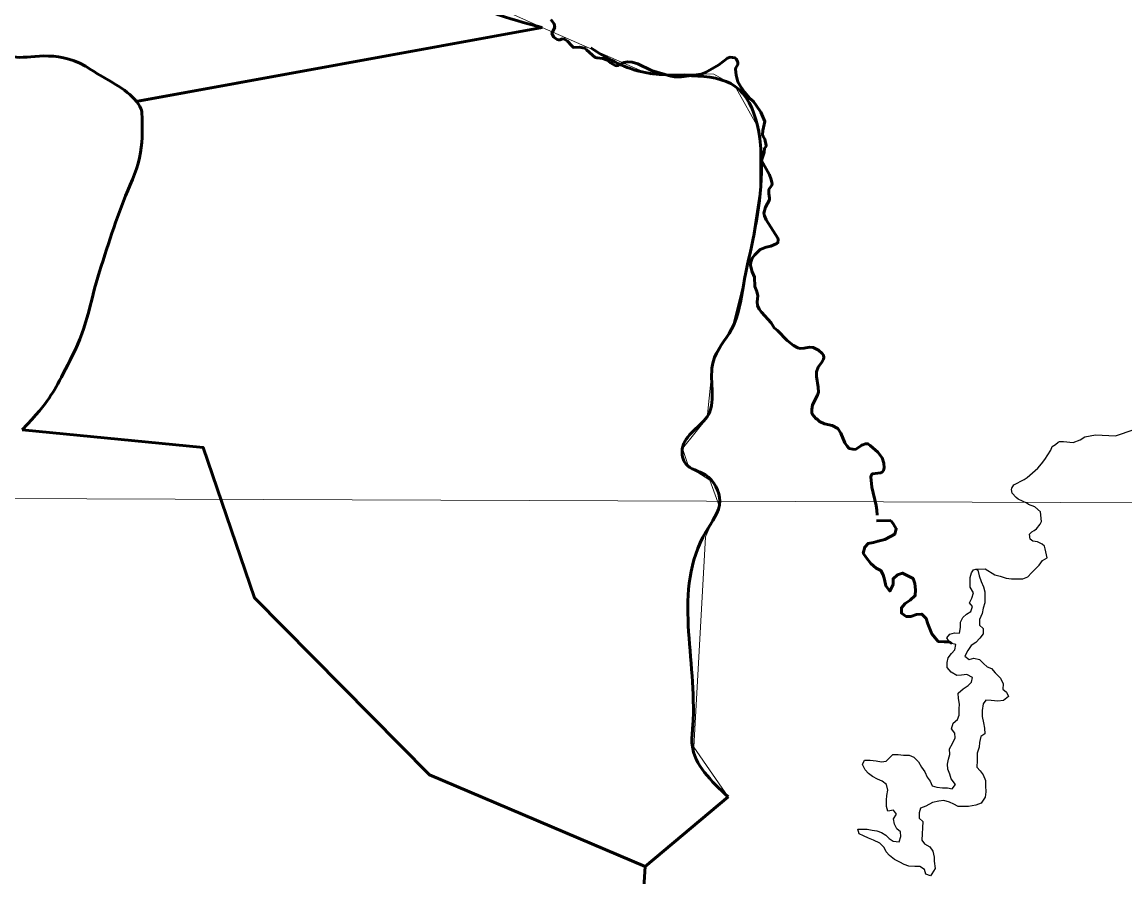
# Model space of a CAD drawing. Extents: x 553962 to 842807, y 8883888 to 9032388.
# Drawn here: x 816984 to 818165, y 9015774 to 9016689 of the extents above; entities that cross this region are included whole.
import ezdxf

# ---------------------------------------------------------------- set-up
doc = ezdxf.new("R2010")
doc.units = 0
doc.header["$LTSCALE"] = 20
for name, color, linetype, lineweight in [('1', 7, 'Continuous', 13), ('24', 7, 'Continuous', 25), ('27', 7, 'Continuous', 13), ('29', 7, 'Continuous', 53), ('35', 7, 'Continuous', 13)]:
    doc.layers.add(name, color=color, linetype=linetype, lineweight=lineweight)

msp = doc.modelspace()

# ---------------------------------------------------------------- linework, layer by layer
at = {"layer": '1'}
msp.add_line((798309.18, 9016246.41), (835077.85, 9016113.99), dxfattribs=at)
at = {"layer": '24', "lineweight": 53}
for p, q in [((817898.74, 9016155.35), (817913.79, 9016155.84)), ((817913.79, 9016155.84), (817898.74, 9016155.35))]:
    msp.add_line(p, q, dxfattribs=at)
for points in [[(817549.95, 9016692.16), (817553.49, 9016687.22), (817554.21, 9016683.52), (817551.6, 9016678.21), (817551.27, 9016676.86), (817553.4, 9016673.28), (817556.83, 9016670.53), (817558.28, 9016670.15), (817560.1, 9016670.33), (817562.14, 9016671.24), (817564.54, 9016671.06), (817567.91, 9016668.85), (817572.03, 9016664.04), (817574.26, 9016662.15), (817580.64, 9016662.28), (817586.15, 9016661.51), (817587.78, 9016660.58)], [(817587.78, 9016660.58), (817588.34, 9016659.7), (817597.62, 9016651.49), (817599.49, 9016650.98), (817605.42, 9016650.43), (817610.2, 9016648.57), (817613.78, 9016645.61), (817619.55, 9016642.59), (817622.1, 9016642.77), (817626.41, 9016645.33), (817628.12, 9016645.96), (817632.14, 9016646.57), (817637.26, 9016646.34), (817643.13, 9016644.72), (817657.75, 9016637.46), (817678.51, 9016631.36), (817682.5, 9016630.82), (817689.48, 9016630.74), (817706.06, 9016632.75), (817710.81, 9016633.69), (817715.58, 9016635.14), (817729.91, 9016643.67), (817739.02, 9016650.76), (817742.08, 9016651.63), (817747.04, 9016651.08), (817748.28, 9016649.97), (817750.1, 9016646.49), (817750.05, 9016643.74), (817748.17, 9016640.4), (817747.83, 9016638.86), (817748.3, 9016632.53), (817750.35, 9016625.46), (817753.38, 9016619.86), (817757.57, 9016613.83), (817762.82, 9016607.88), (817767, 9016604.26), (817774.18, 9016593.94)], [(817774.18, 9016593.94), (817774.69, 9016593.01), (817779.2, 9016582.77), (817776.98, 9016573.07), (817776.62, 9016568.75), (817777.17, 9016566.96), (817778.92, 9016563.92), (817780.7, 9016557.35), (817780.5, 9016556.5), (817778.7, 9016553.86), (817778.32, 9016549.75), (817775.7, 9016541.16), (817784.11, 9016525.87), (817786.02, 9016520.77), (817786.93, 9016516.08), (817786.5, 9016514.78), (817783.4, 9016509.96), (817783.36, 9016505.89), (817784.13, 9016500.83), (817783.96, 9016499.05), (817779.64, 9016491.07), (817778.12, 9016484.79), (817778.7, 9016482.04), (817780.47, 9016477.74), (817793.01, 9016457.95), (817793.53, 9016456.59), (817793.09, 9016453.18), (817791.91, 9016452.15), (817785.51, 9016449.51), (817780.55, 9016448.45), (817774.14, 9016445.9), (817768.28, 9016440.26), (817765.69, 9016436.65), (817764.01, 9016432.16), (817763.68, 9016428.73), (817765.59, 9016422.09), (817768.16, 9016416.22), (817768.54, 9016406.42), (817770.41, 9016400.93), (817771.54, 9016396.16), (817770.98, 9016390.03), (817771.33, 9016385.78), (817773.15, 9016382.2), (817775.63, 9016378.75), (817785.71, 9016367.5), (817789.12, 9016362.1), (817792.62, 9016359.31), (817802.93, 9016348.33), (817809.92, 9016343.07), (817814.25, 9016340.75), (817816.98, 9016340.01), (817821.02, 9016340.28), (817826.8, 9016341.33), (817830.81, 9016341.18), (817836.5, 9016338.1), (817840.49, 9016334.54), (817841.87, 9016332.8), (817842.29, 9016330.47), (817841.8, 9016328.54), (817840.19, 9016325.23), (817836.14, 9016319.93), (817834.25, 9016315), (817834.39, 9016309.94), (817836.21, 9016298.66), (817836.51, 9016293.25)], [(817836.51, 9016293.25), (817835.59, 9016289.99), (817830.27, 9016279.51), (817829.44, 9016274.82), (817829.51, 9016271.23), (817830.13, 9016269.35), (817833.67, 9016264.98), (817835.01, 9016264.29), (817837.69, 9016261.89), (817842.91, 9016259.2), (817851.18, 9016257.57), (817857.28, 9016254.2), (817860.35, 9016249.51), (817864.7, 9016239.17), (817867.09, 9016235.37), (817869.44, 9016233.03), (817873.42, 9016232.07), (817876.04, 9016232.03)], [(817876.04, 9016232.03), (817882.86, 9016236.58), (817882.86, 9016236.58), (817886.97, 9016237.98), (817889.52, 9016237.98), (817891.95, 9016236.28), (817899.9, 9016228.93), (817904.66, 9016222.87), (817906.42, 9016217.23), (817906.74, 9016212.09), (817905.96, 9016209.48), (817904.52, 9016207.61), (817902.99, 9016206.72), (817894.46, 9016205.82), (817893.36, 9016204.66), (817892.59, 9016202.65), (817893.59, 9016191.39), (817898.21, 9016172.09), (817899.08, 9016166.99), (817899.34, 9016161.52)], [(817979.17, 9016024.23), (817976.43, 9016025.95), (817971.34, 9016025.98), (817964.74, 9016026.53), (817961.2, 9016030.63), (817957.67, 9016034.73), (817955.67, 9016039.83), (817953.68, 9016045.45), (817951.68, 9016051.06), (817947.14, 9016055.68), (817941.54, 9016055.2), (817935.42, 9016053.2), (817930.34, 9016053.23), (817925.28, 9016056.83), (817925.31, 9016062.43), (817929.41, 9016066.99), (817934.52, 9016070.52), (817940.15, 9016075.58), (817940.2, 9016081.69), (817939.73, 9016088.32), (817937.74, 9016093.93), (817926.59, 9016099.61), (817920.98, 9016097.6), (817916.37, 9016093.56), (817916.33, 9016087.45), (817912.72, 9016080.34), (817908.69, 9016085.96), (817907.21, 9016092.6), (817905.72, 9016097.7), (817903.21, 9016102.3), (817898.14, 9016104.88), (817892.58, 9016110), (817887.54, 9016116.15), (817884.52, 9016120.75), (817886.09, 9016127.36), (817889.68, 9016131.41), (817895.28, 9016132.4), (817900.38, 9016133.9), (817907.51, 9016135.38), (817913.63, 9016138.9), (817918.23, 9016141.42), (817919.79, 9016147.02), (817916.78, 9016152.13), (817913.79, 9016155.84)]]:
    msp.add_lwpolyline(points, dxfattribs=at)
at = {"layer": '24'}
for points in [[(817549.95, 9016692.16), (817553.49, 9016687.22), (817554.21, 9016683.52), (817551.6, 9016678.21), (817551.27, 9016676.86), (817553.4, 9016673.28), (817556.83, 9016670.53), (817558.28, 9016670.15), (817560.1, 9016670.33), (817562.14, 9016671.24), (817564.54, 9016671.06), (817567.91, 9016668.85), (817572.03, 9016664.04), (817574.26, 9016662.15), (817580.64, 9016662.28), (817586.15, 9016661.51), (817587.78, 9016660.58)], [(817587.78, 9016660.58), (817588.34, 9016659.7), (817597.62, 9016651.49), (817599.49, 9016650.98), (817605.42, 9016650.43), (817610.2, 9016648.57), (817613.78, 9016645.61), (817619.55, 9016642.59), (817622.1, 9016642.77), (817626.41, 9016645.33), (817628.12, 9016645.96), (817632.14, 9016646.57), (817637.26, 9016646.34), (817643.13, 9016644.72), (817657.75, 9016637.46), (817678.51, 9016631.36), (817682.5, 9016630.82), (817689.48, 9016630.74), (817706.06, 9016632.75), (817710.81, 9016633.69), (817715.58, 9016635.14), (817729.91, 9016643.67), (817739.02, 9016650.76), (817742.08, 9016651.63), (817747.04, 9016651.08), (817748.28, 9016649.97), (817750.1, 9016646.49), (817750.05, 9016643.74), (817748.17, 9016640.4), (817747.83, 9016638.86), (817748.3, 9016632.53), (817750.35, 9016625.46), (817753.38, 9016619.86), (817757.57, 9016613.83), (817762.82, 9016607.88), (817767, 9016604.26), (817774.18, 9016593.94)], [(817774.18, 9016593.94), (817774.69, 9016593.01), (817779.2, 9016582.77), (817776.98, 9016573.07), (817776.62, 9016568.75), (817777.17, 9016566.96), (817778.92, 9016563.92), (817780.7, 9016557.35), (817780.5, 9016556.5), (817778.7, 9016553.86), (817778.32, 9016549.75), (817775.7, 9016541.16), (817784.11, 9016525.87), (817786.02, 9016520.77), (817786.93, 9016516.08), (817786.5, 9016514.78), (817783.4, 9016509.96), (817783.36, 9016505.89), (817784.13, 9016500.83), (817783.96, 9016499.05), (817779.64, 9016491.07), (817778.12, 9016484.79), (817778.7, 9016482.04), (817780.47, 9016477.74), (817793.01, 9016457.95), (817793.53, 9016456.59), (817793.09, 9016453.18), (817791.91, 9016452.15), (817785.51, 9016449.51), (817780.55, 9016448.45), (817774.14, 9016445.9), (817768.28, 9016440.26), (817765.69, 9016436.65), (817764.01, 9016432.16), (817763.68, 9016428.73), (817765.59, 9016422.09), (817768.16, 9016416.22), (817768.54, 9016406.42), (817770.41, 9016400.93), (817771.54, 9016396.16), (817770.98, 9016390.03), (817771.33, 9016385.78), (817773.15, 9016382.2), (817775.63, 9016378.75), (817785.71, 9016367.5), (817789.12, 9016362.1), (817792.62, 9016359.31), (817802.93, 9016348.33), (817809.92, 9016343.07), (817814.25, 9016340.75), (817816.98, 9016340.01), (817821.02, 9016340.28), (817826.8, 9016341.33), (817830.81, 9016341.18), (817836.5, 9016338.1), (817840.49, 9016334.54), (817841.87, 9016332.8), (817842.29, 9016330.47), (817841.8, 9016328.54), (817840.19, 9016325.23), (817836.14, 9016319.93), (817834.25, 9016315), (817834.39, 9016309.94), (817836.21, 9016298.66), (817836.51, 9016293.25)], [(817836.51, 9016293.25), (817835.59, 9016289.99), (817830.27, 9016279.51), (817829.44, 9016274.82), (817829.51, 9016271.23), (817830.13, 9016269.35), (817833.67, 9016264.98), (817835.01, 9016264.29), (817837.69, 9016261.89), (817842.91, 9016259.2), (817851.18, 9016257.57), (817857.28, 9016254.2), (817860.35, 9016249.51), (817864.7, 9016239.17), (817867.09, 9016235.37), (817869.44, 9016233.03), (817873.42, 9016232.07), (817876.04, 9016232.03)], [(818043.12, 9016189.18), (818043.32, 9016190.4), (818045.56, 9016194.09), (818056.52, 9016199.64), (818059.76, 9016201.74), (818071.18, 9016211.79), (818075.36, 9016216.38), (818078.76, 9016221.14), (818085.1, 9016231.32), (818086.59, 9016235), (818090.24, 9016237.28), (818093.25, 9016239.84), (818094.58, 9016240.25), (818098.94, 9016240.54), (818109.12, 9016239.34), (818116.59, 9016242.31), (818121.72, 9016245.59), (818133.17, 9016247.68), (818154.38, 9016246.62), (818174.36, 9016253.33)], [(817876.04, 9016232.03), (817882.86, 9016236.58), (817882.86, 9016236.58), (817886.97, 9016237.98), (817889.52, 9016237.98), (817891.95, 9016236.28), (817899.9, 9016228.93), (817904.66, 9016222.87), (817906.42, 9016217.23), (817906.74, 9016212.09), (817905.96, 9016209.48), (817904.52, 9016207.61), (817902.99, 9016206.72), (817894.46, 9016205.82), (817893.36, 9016204.66), (817892.59, 9016202.65), (817893.59, 9016191.39), (817898.21, 9016172.09), (817899.08, 9016166.99), (817899.34, 9016161.52)], [(818075.2, 9016154.79), (818073.99, 9016165.33), (818068.25, 9016170.59), (818061.31, 9016172.86), (818059.66, 9016174.45), (818050.15, 9016178.88), (818048.24, 9016180.38), (818043.82, 9016185.06), (818043.12, 9016189.18)], [(818081.42, 9016116.07), (818079.25, 9016125.5), (818078.54, 9016128.32), (818076.04, 9016130.65), (818070.99, 9016133.04), (818065.92, 9016133.89), (818063.16, 9016135.98), (818062.49, 9016141.09), (818064.83, 9016143.6), (818067.4, 9016145.09), (818069.98, 9016147.08), (818073.64, 9016152.12), (818075.21, 9016154.64), (818075.2, 9016154.79)], [(818005.09, 9016103.82), (818014.78, 9016104.07), (818025.4, 9016097.69), (818030.98, 9016096.13), (818037.58, 9016094.05), (818043.17, 9016093.5), (818048.77, 9016093.47), (818055.38, 9016093.43), (818060.48, 9016095.43), (818064.58, 9016099.99), (818068.67, 9016104.04), (818072.77, 9016108.09), (818076.36, 9016113.16), (818081.42, 9016116.07)], [(818007.11, 9016102.89), (818008.59, 9016096.77), (818010.58, 9016090.65), (818013.09, 9016085.03), (818014.58, 9016079.42), (818014.54, 9016074.32), (818014.5, 9016067.7), (818012.93, 9016062.11), (818011.88, 9016056.51), (818008.78, 9016049.91), (818008.74, 9016043.8), (818012.78, 9016040.2), (818012.74, 9016034.6), (818009.15, 9016030.04), (818005.05, 9016025.48), (817999.94, 9016021.95), (817996.34, 9016016.88), (817993.25, 9016010.78), (817997.8, 9016007.19), (818002.9, 9016008.68), (818008.99, 9016007.12), (818013.03, 9016003.02), (818017.08, 9015999.42), (818021.64, 9015997.36), (818025.68, 9015992.75), (818031.23, 9015987.11), (818034.24, 9015980.98), (818033.7, 9015975.38), (818037.74, 9015972.3), (818039.75, 9015967.7), (818034.63, 9015963.15), (818028.52, 9015962.68), (818021.41, 9015963.23), (818015.82, 9015963.78), (818012.74, 9015959.72), (818011.67, 9015952.6), (818011.62, 9015945.98), (818013.1, 9015939.34), (818014.08, 9015933.73), (818014.55, 9015927.62), (818010.46, 9015924.59), (818008.89, 9015918.48), (818008.35, 9015913.4), (818006.27, 9015906.79), (818006.22, 9015899.15), (818006.17, 9015892.02), (818009.7, 9015887.92), (818012.72, 9015883.82), (818015.22, 9015877.69), (818015.18, 9015872.09), (818015.65, 9015865.47), (818015.1, 9015859.87), (818010.48, 9015853.27), (818004.87, 9015851.27), (817997.23, 9015849.79), (817991.13, 9015849.83), (817986.04, 9015849.86), (817981.48, 9015852.44), (817976.92, 9015854.51), (817970.82, 9015856.08), (817965.23, 9015855.6), (817958.6, 9015854.12), (817951.46, 9015850.09), (817945.85, 9015848.08), (817944.29, 9015843), (817944.25, 9015837.4), (817948.29, 9015833.81), (817947.14, 9015813.95), (817950.16, 9015809.85), (817955.8, 9015806.56), (817959.09, 9015802.15), (817960.19, 9015795.55), (817960.19, 9015791.14), (817961.29, 9015783.44), (817957.99, 9015777.93), (817956.54, 9015775.68), (817951.46, 9015777.24), (817949.97, 9015782.35), (817944.91, 9015785.44), (817939.82, 9015785.47), (817933.21, 9015786.02), (817928.14, 9015787.58), (817923.58, 9015790.16), (817918, 9015793.25), (817912.44, 9015797.36), (817908.91, 9015801.46), (817906.9, 9015806.06), (817902.36, 9015810.67), (817895.26, 9015813.77), (817890.19, 9015815.84), (817884.61, 9015818.42), (817880.05, 9015820.49), (817878.56, 9015825.59), (817883.64, 9015825.56), (817888.73, 9015825.53), (817893.81, 9015824.48), (817898.89, 9015823.94), (817903.96, 9015821.87), (817908.52, 9015819.29), (817912.06, 9015815.7), (817916.61, 9015812.62)], [(817916.61, 9015812.62), (817922.71, 9015812.07), (817924.78, 9015817.66), (817924.31, 9015822.75), (817920.26, 9015825.84), (817917.76, 9015830.95), (817916.78, 9015836.56), (817919.86, 9015841.63), (817916.84, 9015845.72), (817910.73, 9015844.74), (817909.24, 9015849.85), (817909.28, 9015856.47), (817909.83, 9015861.56), (817910.88, 9015867.16), (817909.4, 9015873.28), (817904.85, 9015876.87), (817899.78, 9015878.94), (817894.2, 9015882.04), (817890.15, 9015885.12), (817886.62, 9015889.22), (817883.61, 9015894.84), (817885.68, 9015899.41), (817891.78, 9015899.37), (817898.39, 9015898.82), (817903.97, 9015897.76), (817909.06, 9015898.24), (817912.65, 9015901.78), (817916.23, 9015905.33), (817921.83, 9015905.29), (817927.42, 9015904.74), (817933.52, 9015904.71), (817938.59, 9015902.64), (817943.64, 9015897.51), (817946.66, 9015891.89), (817950.18, 9015886.77), (817952.69, 9015881.15), (817956.22, 9015877.05), (817958.22, 9015871.95), (817963.29, 9015870.39), (817969.39, 9015869.84), (817974.48, 9015869.8), (817979.56, 9015868.75), (817983.15, 9015873.32), (817978.62, 9015879.46), (817977.12, 9015884.56), (817975.12, 9015889.67), (817974.66, 9015895.27), (817975.71, 9015900.36), (817977.27, 9015905.44), (817976.8, 9015911.56), (817979.89, 9015917.14), (817982.98, 9015923.24), (817982.51, 9015928.33), (817978.98, 9015932.94), (817980.55, 9015939.04), (817985.16, 9015943.09), (817987.22, 9015947.66), (817987.27, 9015954.28), (817987.3, 9015959.38), (817986.33, 9015965.49), (817985.86, 9015971.1), (817991.48, 9015975.65), (817996.59, 9015979.18), (818000.18, 9015982.72), (818001.23, 9015987.81), (817995.15, 9015990.91), (817989.55, 9015990.43), (817984.46, 9015989.96), (817978.38, 9015993.56), (817974.35, 9015998.68), (817974.38, 9016003.77), (817975.44, 9016008.86), (817979.03, 9016013.42), (817982.62, 9016017.48), (817983.67, 9016023.07), (817977.58, 9016024.64), (817974.06, 9016030.26), (817977.14, 9016034.32), (817982.23, 9016035.82), (817987.32, 9016035.27), (817988.38, 9016041.38), (817988.41, 9016046.98), (817990.99, 9016052.06), (817995.08, 9016055.6), (817999.68, 9016058.62), (818001.24, 9016063.71), (817998.22, 9016067.8), (818000.8, 9016072.88), (818002.36, 9016078.47), (817998.84, 9016084.61), (817998.88, 9016089.7), (817998.92, 9016094.8), (818000.29, 9016099.97), (818002.31, 9016102.96), (818005.09, 9016103.82), (818007.11, 9016102.89)]]:
    msp.add_lwpolyline(points, dxfattribs=at)
at = {"layer": '27'}
msp.add_lwpolyline([(817446.52, 9016725.83), (817540.8, 9016683.32), (817656.75, 9016632.86), (817693.33, 9016633.98), (817724.66, 9016633.55), (817746.86, 9016621.08), (817773.75, 9016573.41), (817773.9, 9016509.68), (817762.2, 9016435.52), (817744.48, 9016363.52), (817723.46, 9016325.19), (817717.38, 9016265.74), (817690.88, 9016233.08), (817697.46, 9016213.8), (817720.07, 9016198.99), (817730.05, 9016171.73), (817715.57, 9016138.28), (817702.93, 9015913.45), (817739.68, 9015860.25), (817650.97, 9015785.71), (817645.02, 9015688.79)], dxfattribs=at)
at = {"layer": '29'}
for p, q in [((817105.77, 9016604.22), (817540.8, 9016683.32)), ((817106.57, 9016604.37), (817540.8, 9016683.32)), ((817739.68, 9015860.25), (817650.97, 9015785.71))]:
    msp.add_line(p, q, dxfattribs=at)
for points in [[(816984.05, 9016252.86), (817177.85, 9016234.09), (817232.9, 9016073.26), (817420.08, 9015883.78), (817650.97, 9015785.71)], [(817650.97, 9015785.71), (817420.08, 9015883.78), (817232.9, 9016073.26), (817177.85, 9016234.09), (816984.05, 9016252.86)], [(817650.97, 9015785.71), (817645.02, 9015688.79), (817570.88, 9015632.27), (817570.06, 9015623.7), (816671.81, 9015621.16)]]:
    msp.add_lwpolyline(points, dxfattribs=at)
for points in [[(817540.91, 9016683.57), (817444.23, 9016726.86), (817417.63, 9016766.9), (817385.24, 9016892.93), (817384.88, 9016967.51), (817337.74, 9016996.54), (817284.56, 9017037.66), (817222.49, 9017145.48), (817219.93, 9017157.6)], [(817592.78, 9016661.55), (817646.12, 9016636.25), (817747.49, 9016620.44), (817775.29, 9016521.27), (817756.18, 9016407.32), (817743.52, 9016360.5), (817723.7, 9016325.8), (817718.75, 9016269.3), (817690.68, 9016232.4), (817694.53, 9016216.43), (817715.44, 9016204.62), (817730.86, 9016176.53), (817716, 9016143.72), (817701.99, 9015936.15), (817701.31, 9015915.79), (817739.68, 9015860.25)]]:
    msp.add_spline(points, degree=3, dxfattribs=at)
for points in [[(816984.09, 9016820.87), (816987.58, 9016772.59), (816916.08, 9016724.06), (816944.6, 9016677.68), (816967.68, 9016640.15), (817024.8, 9016660.77), (817058.14, 9016638.18)], [(817058.14, 9016638.18), (817024.8, 9016660.77), (816967.68, 9016640.15), (816944.6, 9016677.68), (816916.08, 9016724.06), (816987.58, 9016772.59), (816984.09, 9016820.87)], [(817058.14, 9016638.18), (817073.4, 9016627.84), (817095.98, 9016618.28), (817106.57, 9016604.37)], [(817106.57, 9016604.37), (817095.98, 9016618.28), (817073.4, 9016627.84), (817058.14, 9016638.18)], [(816984.05, 9016252.86), (817000.27, 9016269.63), (817014.76, 9016287.88), (817026.05, 9016309.21), (817050.39, 9016355.17), (817060.85, 9016404.14), (817076.65, 9016452.4), (817091.32, 9016497.22), (817113.57, 9016544.25), (817112.44, 9016588.8), (817112.29, 9016594.73), (817110, 9016599.95), (817106.34, 9016604.67)], [(816984.05, 9016252.86), (817000.27, 9016269.63), (817014.76, 9016287.88), (817026.05, 9016309.21), (817050.39, 9016355.17), (817060.85, 9016404.14), (817076.65, 9016452.4), (817091.32, 9016497.22), (817113.57, 9016544.25), (817112.44, 9016588.8), (817112.29, 9016594.6), (817110.1, 9016599.73), (817106.57, 9016604.37)]]:
    msp.add_open_spline(points, degree=3, dxfattribs=at)
at = {"layer": '35'}
msp.add_lwpolyline([(817446.52, 9016725.83), (817540.8, 9016683.32), (817656.75, 9016632.86), (817693.33, 9016633.98), (817724.66, 9016633.55), (817746.86, 9016621.08), (817773.75, 9016573.41), (817773.9, 9016509.68), (817762.2, 9016435.52), (817744.48, 9016363.52), (817723.46, 9016325.19), (817717.38, 9016265.74), (817690.88, 9016233.08), (817697.46, 9016213.8), (817720.07, 9016198.99), (817730.05, 9016171.73), (817715.57, 9016138.28), (817702.93, 9015913.45), (817739.68, 9015860.25), (817650.97, 9015785.71), (817645.02, 9015688.79)], dxfattribs=at)

doc.saveas('drawing.dxf')
